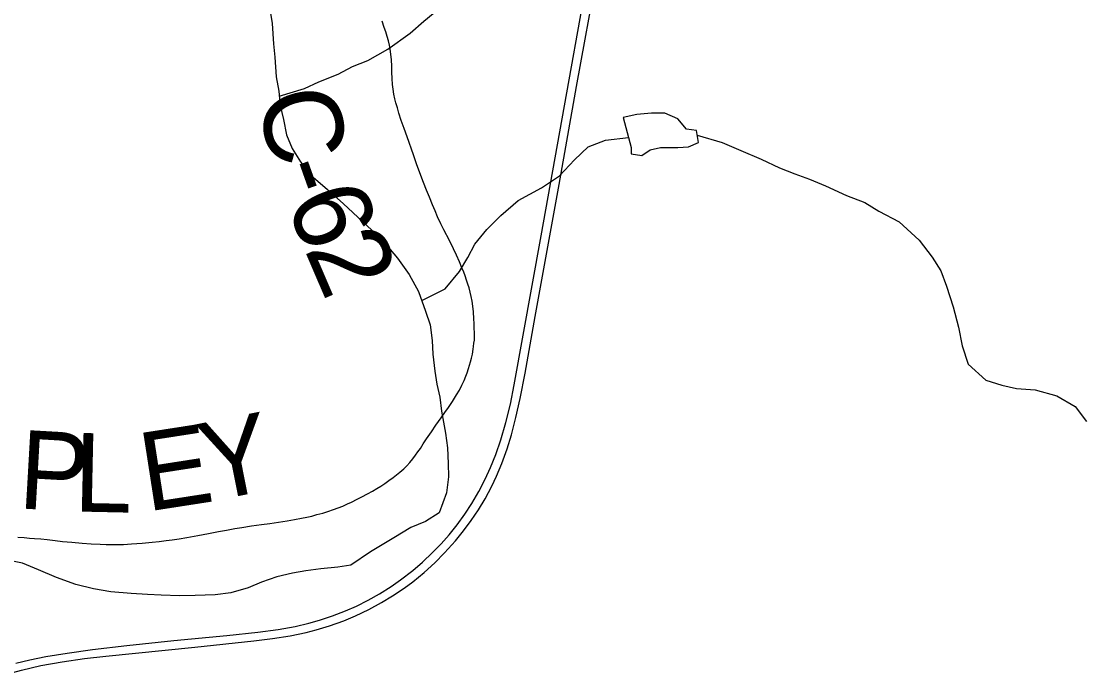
# Model space of a CAD drawing. Extents: x 1451455 to 1749751, y 218250 to 574981.
# Drawn here: x 1591778 to 1595834, y 280337 to 282830 of the extents above; entities that cross this region are included whole.
import ezdxf

# ---------------------------------------------------------------- set-up
doc = ezdxf.new("R2010")
doc.units = 0
for name, color, linetype in [('GM_X_County_Road', 7, 'Continuous'), ('GM_X_County_Road_Text', 7, 'Continuous'), ('GM_X_Minor_Lake', 7, 'Continuous'), ('GM_X_Minor_River', 7, 'Continuous'), ('GM_X_US_Route', 7, 'Continuous')]:
    doc.layers.add(name, color=color, linetype=linetype)

msp = doc.modelspace()

# ---------------------------------------------------------------- linework, layer by layer
at = {"layer": 'GM_X_County_Road'}
msp.add_lwpolyline([(1591764.4, 280861.2), (1591788.8, 280859.8), (1591809.1, 280858.2), (1591829, 280857), (1591852.5, 280854.8), (1591876.8, 280852.2), (1591906.7, 280848.7), (1591935.4, 280845.7), (1591971, 280842.2), (1592010.9, 280838.7), (1592044.7, 280836.1), (1592078.6, 280834.4), (1592101.6, 280833.5), (1592123.8, 280833.1), (1592145.9, 280833.1), (1592168, 280833.9), (1592198.8, 280836.1), (1592239.2, 280839.1), (1592277.4, 280842.6), (1592304.3, 280845.7), (1592330.8, 280848.7), (1592353.3, 280851.7), (1592380.2, 280855.6), (1592409.8, 280860.4), (1592451.4, 280868.2), (1592491.8, 280876), (1592530, 280883.4), (1592560.4, 280889), (1592592.8, 280894.9), (1592619.4, 280899), (1592656.3, 280904.3), (1592693.6, 280909.4), (1592726.2, 280913.8), (1592759.2, 280918.6), (1592792.6, 280923.8), (1592819.9, 280928.5), (1592846.4, 280933.8), (1592866.8, 280938.1), (1592885.5, 280942.4), (1592905.4, 280947.6), (1592927.6, 280953.7), (1592947.1, 280959.4), (1592969.2, 280966.8), (1592987, 280973.3), (1593004, 280980.2), (1593021.7, 280988.4), (1593037.8, 280995.8), (1593059.5, 281006.2), (1593076.9, 281015.4), (1593099, 281027.1), (1593117.2, 281037.1), (1593134.6, 281047), (1593149.3, 281056.2), (1593165, 281067), (1593179.3, 281077.4), (1593195.8, 281089.6), (1593209.2, 281099.6), (1593221.8, 281109.5), (1593236.6, 281122.1), (1593247.9, 281133.4), (1593259.6, 281146), (1593271.7, 281160.8), (1593282.1, 281174.2), (1593290.8, 281186.8), (1593300, 281200.3), (1593311.2, 281217.6), (1593323.8, 281236.7), (1593341.9, 281264), (1593358.4, 281288.4), (1593379.4, 281317), (1593393.7, 281337), (1593407.6, 281356.5), (1593422.3, 281379.5), (1593438.4, 281405.1), (1593448.8, 281422.9), (1593458.8, 281442), (1593467.1, 281459.4), (1593474, 281475.4), (1593478.8, 281488.4), (1593484, 281504.9), (1593487.9, 281518), (1593491.4, 281530.5), (1593494.8, 281544), (1593498.3, 281559.6), (1593501.3, 281578.3), (1593503.1, 281589.6), (1593504.5, 281601.8), (1593505.9, 281612.6), (1593506.7, 281624.8), (1593506.7, 281641.4), (1593505.7, 281659), (1593505.2, 281676.6), (1593504.5, 281694.6), (1593502.4, 281721.2), (1593499.6, 281742.3), (1593497.4, 281762.3), (1593494, 281780.1), (1593490.5, 281795.7), (1593485.8, 281813.2), (1593481.4, 281827.4), (1593476.2, 281842.6), (1593470.5, 281858.2), (1593465.3, 281873), (1593458.8, 281889.5), (1593449.7, 281911.6), (1593438, 281937.2), (1593426.7, 281961.1), (1593411.1, 281992.8), (1593389.4, 282033.6), (1593378.1, 282057), (1593365.9, 282083.5), (1593355.9, 282106.5), (1593346.4, 282129.9), (1593334.7, 282158.2), (1593323.4, 282185.9), (1593312.1, 282215), (1593298.2, 282251.9), (1593285.6, 282286.2), (1593273.9, 282319.6), (1593249.2, 282388.2), (1593237.9, 282420.3), (1593227, 282451.5), (1593218.4, 282479.3), (1593212.3, 282499.3), (1593206.7, 282518.8), (1593202.7, 282534.4), (1593198.8, 282551.8), (1593195.8, 282570.9), (1593194.1, 282588.7), (1593191.9, 282611.7), (1593191, 282636), (1593190.6, 282659), (1593189.7, 282682.9), (1593188, 282704.2), (1593184.9, 282723.7), (1593181.9, 282738.4), (1593178, 282754.9), (1593173.2, 282771.4), (1593168.2, 282788.9), (1593162.4, 282806.2), (1593154.6, 282830)], dxfattribs=at)
at = {"layer": 'GM_X_Minor_Lake'}
for points in [[(1594104.3, 282348.3), (1594104, 282324.2), (1594144, 282317.7), (1594176.3, 282339.3), (1594216.4, 282348.7), (1594282.5, 282347.8), (1594322.5, 282351.3), (1594360.8, 282366.8), (1594353.3, 282412.9), (1594315.4, 282417.5), (1594281.8, 282458), (1594232.1, 282478.7), (1594182, 282479.4), (1594125.9, 282474.1), (1594073.7, 282462.8)], [(1594073.7, 282462.8), (1594104.3, 282348.3)]]:
    msp.add_lwpolyline(points, dxfattribs=at)
at = {"layer": 'GM_X_Minor_River'}
for points in [[(1592761.7, 282543.7), (1592858.1, 282573.6), (1592912.4, 282598.8), (1592986.8, 282627.9), (1593041.3, 282657.2), (1593099.6, 282680.4), (1593176.2, 282723.4), (1593261.1, 282784.3), (1593313.7, 282829.6), (1593370.3, 282876.9)], [(1592725.7, 282875.7), (1592735.1, 282821.5), (1592740.1, 282743.4), (1592745.5, 282693.2), (1592750.5, 282617.1), (1592759.8, 282562.9), (1592765.2, 282508.8), (1592778.5, 282454.5), (1592789.8, 282396.3), (1592811.1, 282343.9), (1592842.5, 282293.4), (1592881.9, 282242.8), (1592945.3, 282187.9), (1593006.6, 282133), (1593079.9, 282065.9), (1593149.1, 282000.9), (1593212.2, 281926), (1593257.5, 281863.3), (1593292.7, 281798.7), (1593319.8, 281724.2), (1593337.1, 281671.9), (1593344.4, 281611.8), (1593347.7, 281559.7), (1593354.9, 281495.5), (1593362.3, 281445.3), (1593373.7, 281395.1), (1593381, 281342.9), (1593396, 281258.6), (1593403.3, 281202.5), (1593406.5, 281142.3), (1593407.9, 281092.3), (1593399.1, 281030.3), (1593372.1, 280954.6), (1593319.7, 280921.3), (1593263.3, 280898), (1593198.8, 280858.9), (1593110, 280806), (1593035.3, 280755), (1592985.2, 280747.6), (1592921, 280740.5), (1592862.9, 280733.3), (1592812.7, 280724), (1592752.5, 280710.8), (1592694.2, 280689.5), (1592643.9, 280668.2), (1592577.6, 280649.1), (1592517.4, 280641.9), (1592441.3, 280638.9), (1592381.3, 280637.8), (1592311.2, 280640.7), (1592259.2, 280643.4), (1592197.2, 280646.3), (1592119.2, 280653.3), (1592053.3, 280664.2), (1591985.5, 280681.2), (1591911.8, 280708.2), (1591844.1, 280737.2), (1591782.3, 280762), (1591720.4, 280774.9)], [(1594356.1, 282395.7), (1594450.8, 282367.5), (1594522.5, 282336.5), (1594600.2, 282303.4), (1594669.8, 282270.4), (1594727.6, 282247.6), (1594783.4, 282226.8), (1594845.1, 282202), (1594924.7, 282164.8), (1594994.4, 282137.8), (1595048.1, 282105.1), (1595125.6, 282064), (1595202.8, 281994.8), (1595252, 281930.1), (1595285.4, 281877.5), (1595306.7, 281819.2), (1595331.7, 281740.7), (1595352.8, 281662.4), (1595365.9, 281592.1), (1595389, 281521.7), (1595456.3, 281460.7), (1595518.1, 281441.8), (1595574, 281429), (1595644, 281424.1), (1595727.8, 281400.9), (1595797.3, 281359.9), (1595840.7, 281303.3)], [(1593305.3, 281764), (1593394.9, 281809.3), (1593449.8, 281874.6), (1593480.5, 281928.3), (1593507.2, 281980), (1593553.9, 282035.4), (1593606.6, 282088.8), (1593673.4, 282145.9), (1593762.1, 282194.8), (1593830.7, 282239.9), (1593887.5, 282301.2), (1593940.2, 282350.5), (1594006.6, 282375.6), (1594094.1, 282386.3)]]:
    msp.add_lwpolyline(points, dxfattribs=at)
at = {"layer": 'GM_X_US_Route'}
for points in [[(1591712.7, 280336.9), (1591779.4, 280354.9), (1591853.2, 280371.6), (1591934.1, 280386.1), (1592018.7, 280398.3), (1592100.2, 280408), (1592439.7, 280442.3), (1592664.7, 280465.9), (1592736.3, 280474.9), (1592804.1, 280485.6), (1592864.9, 280498.2), (1592902.9, 280507.9), (1592952.9, 280522.8), (1593008.1, 280542.9), (1593053.2, 280562), (1593103.3, 280586), (1593152.1, 280612.4), (1593194.1, 280637.6), (1593237.7, 280666.5), (1593271.9, 280691.6), (1593315.1, 280726.5), (1593355.8, 280764.1), (1593392.5, 280801.3), (1593433.9, 280847.6), (1593464.7, 280885.7), (1593494.1, 280924.9), (1593521.4, 280965.6), (1593546.9, 281007.3), (1593572.8, 281056.4), (1593590.8, 281094.8), (1593610.9, 281143), (1593630.7, 281198.4), (1593647, 281251.4), (1593664.7, 281317.8), (1593681.2, 281391.2), (1593699.5, 281487.7), (1593738.2, 281703.8), (1593829.3, 282206.7), (1593895.3, 282581), (1593975.2, 283019.4)], [(1591757.1, 280380.6), (1591811.2, 280393.5), (1591872, 280405.9), (1591952.7, 280419.7), (1592050.1, 280433.4), (1592180.3, 280448.7), (1592359.7, 280467.1), (1592562.2, 280486.6), (1592679.8, 280499), (1592758, 280509.7), (1592822.8, 280521.5), (1592874.1, 280533.4), (1592915.4, 280544.8), (1592965.5, 280561.2), (1593014.7, 280580.2), (1593056.9, 280598.9), (1593101.1, 280621.2), (1593144.2, 280645.5), (1593188.7, 280673.6), (1593223.8, 280698.3), (1593270.7, 280734.6), (1593308.3, 280766.8), (1593346.9, 280802.7), (1593379, 280835.9), (1593409.6, 280870.4), (1593440.4, 280909.1), (1593469.4, 280949.2), (1593496.4, 280990.6), (1593523, 281036.2), (1593547.2, 281083), (1593567.7, 281127.9), (1593587.5, 281176.8), (1593607.2, 281232.7), (1593626.5, 281299), (1593643.3, 281369.4), (1593658, 281443.4), (1593760.6, 282011), (1593876.3, 282656), (1593924.4, 282927)]]:
    msp.add_lwpolyline(points, dxfattribs=at)

# ---------------------------------------------------------------- texts
at = {"layer": 'GM_X_County_Road_Text'}
for s, rotation, p in [('C', 283.508, (1592673.1, 282540.5)), ('-', 289.605, (1592740.6, 282267.5)), ('6', 291.2802, (1592785.3, 282142.5)), ('2', 293.2138, (1592856.6, 281960)), ('Y', 11.2455, (1592492, 280995.6)), ('P', 356.7494, (1591762.8, 280971.8)), ('L', 358.7784, (1591976.2, 280959.8)), ('E', 8.8257, (1592256.8, 280958.8))]:
    msp.add_text(s, height=300, rotation=rotation, dxfattribs=at).set_placement(p)

doc.saveas('drawing.dxf')
